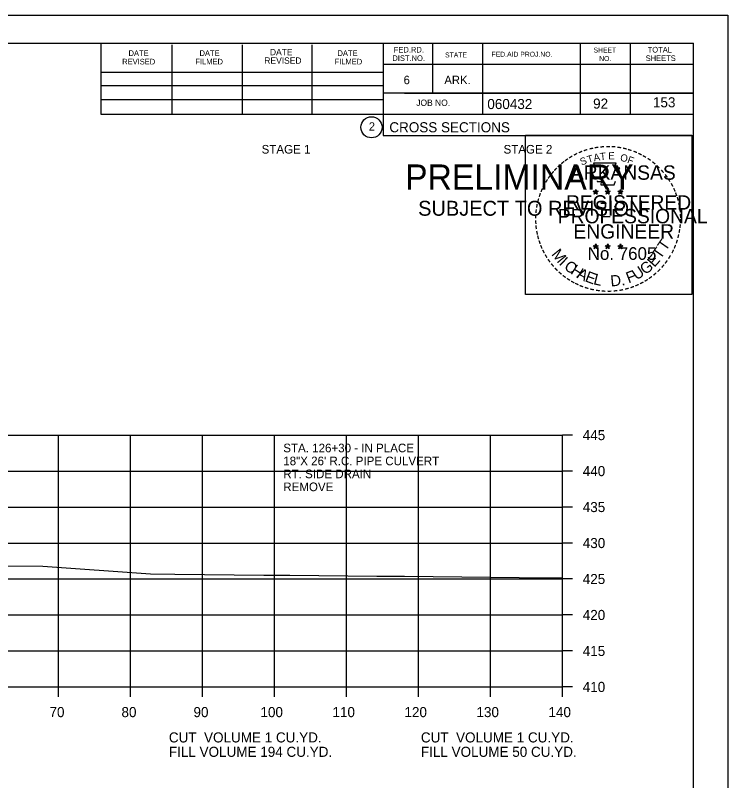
# Model space of a CAD drawing. Extents: x 1538688 to 1540766, y 656250 to 671912.
# Drawn here: x 1538922.2 to 1539021.1, y 660071.6 to 660178 of the extents above; entities that cross this region are included whole.
import ezdxf

# ---------------------------------------------------------------- set-up
doc = ezdxf.new("R2010")
doc.units = 0
for name, color, linetype in [('18', 7, 'Continuous'), ('22', 7, 'Continuous'), ('26', 7, 'Continuous'), ('7', 7, 'Continuous'), ('8', 7, 'Continuous'), ('9', 7, 'Continuous'), ('Borings', 7, 'Continuous'), ('Default', 7, 'Continuous'), ('Horizontal Alignment', 7, 'Continuous'), ('RipRap', 7, 'Continuous')]:
    doc.layers.add(name, color=color, linetype=linetype)

msp = doc.modelspace()

# ---------------------------------------------------------------- linework, layer by layer
at = {"layer": '18'}
msp.add_lwpolyline([(1538920.66, 660101.44), (1538926, 660101.43), (1538940.95, 660100.33), (1538944.34, 660100.32), (1538956.67, 660100.17), (1538960.28, 660100.16), (1538972.4, 660100.02), (1538976.22, 660100.01), (1538988.15, 660099.87), (1538992.16, 660099.86), (1538998.18, 660099.79)], dxfattribs=at)
at = {"layer": '22'}
for p, q in [((1538718.18, 660119.63), (1538998.18, 660119.63)), ((1538928.18, 660084.63), (1538928.18, 660119.63)), ((1538938.18, 660084.63), (1538938.18, 660119.63)), ((1538948.18, 660084.63), (1538948.18, 660119.63)), ((1538958.18, 660084.63), (1538958.18, 660119.63)), ((1538968.18, 660084.63), (1538968.18, 660119.63)), ((1538978.18, 660084.63), (1538978.18, 660119.63)), ((1538988.18, 660084.63), (1538988.18, 660119.63)), ((1538998.18, 660084.63), (1538998.18, 660119.63)), ((1538718.18, 660114.63), (1538998.18, 660114.63)), ((1538718.18, 660109.63), (1538998.18, 660109.63)), ((1538718.18, 660104.63), (1538998.18, 660104.63)), ((1538718.18, 660099.63), (1538998.18, 660099.63)), ((1538718.18, 660094.63), (1538998.18, 660094.63)), ((1538718.18, 660089.63), (1538998.18, 660089.63)), ((1538718.18, 660084.63), (1538998.18, 660084.63))]:
    msp.add_line(p, q, dxfattribs=at)
at = {"layer": '26'}
msp.add_line((1538687.78, 660177.98), (1539021.11, 660177.98), dxfattribs=at)
for points in [[(1538687.77, 660177.98), (1539021.11, 660177.98), (1539021.11, 659964.64), (1538687.77, 659964.64)], [(1538993.03, 660161.32), (1539016.13, 660161.32), (1539016.13, 660139.17), (1538993.03, 660139.17)]]:
    msp.add_lwpolyline(points, close=True, dxfattribs=at)
at = {"layer": '8'}
for p, q in [((1539002.44, 660153.53), (1539002.79, 660153.42)), ((1539002.44, 660153.53), (1539002.69, 660153.49)), ((1539002.44, 660153.53), (1539002.68, 660153.41)), ((1539002.57, 660153.12), (1539002.79, 660153.42)), ((1539002.57, 660153.12), (1539002.7, 660153.37)), ((1539002.57, 660153.12), (1539002.79, 660153.34)), ((1539002.79, 660153.79), (1539002.75, 660153.53)), ((1539002.79, 660153.42), (1539002.79, 660153.79)), ((1539002.79, 660153.79), (1539002.84, 660153.54)), ((1539003.13, 660153.53), (1539002.79, 660153.42)), ((1539003, 660153.12), (1539002.79, 660153.42)), ((1539003, 660153.12), (1539002.79, 660153.34)), ((1539003.13, 660153.53), (1539002.85, 660153.48)), ((1539003, 660153.12), (1539002.86, 660153.42)), ((1539003.13, 660153.53), (1539002.93, 660153.43)), ((1539004.11, 660153.53), (1539004.46, 660153.42)), ((1539004.11, 660153.53), (1539004.36, 660153.49)), ((1539004.11, 660153.53), (1539004.35, 660153.41)), ((1539004.24, 660153.12), (1539004.46, 660153.42)), ((1539004.24, 660153.12), (1539004.37, 660153.37)), ((1539004.24, 660153.12), (1539004.46, 660153.34)), ((1539004.46, 660153.79), (1539004.42, 660153.53)), ((1539004.46, 660153.42), (1539004.46, 660153.79)), ((1539004.46, 660153.79), (1539004.51, 660153.54)), ((1539004.8, 660153.53), (1539004.46, 660153.42)), ((1539004.67, 660153.12), (1539004.46, 660153.42)), ((1539004.67, 660153.12), (1539004.46, 660153.34)), ((1539004.8, 660153.53), (1539004.52, 660153.48)), ((1539004.67, 660153.12), (1539004.53, 660153.42)), ((1539004.8, 660153.53), (1539004.6, 660153.43)), ((1539005.87, 660153.52), (1539006.22, 660153.41)), ((1539005.87, 660153.52), (1539006.13, 660153.48)), ((1539005.87, 660153.52), (1539006.11, 660153.4)), ((1539006.01, 660153.11), (1539006.22, 660153.41)), ((1539006.01, 660153.11), (1539006.13, 660153.36)), ((1539006.01, 660153.11), (1539006.22, 660153.33)), ((1539006.22, 660153.77), (1539006.18, 660153.52)), ((1539006.22, 660153.41), (1539006.22, 660153.77)), ((1539006.22, 660153.77), (1539006.27, 660153.52)), ((1539006.57, 660153.52), (1539006.22, 660153.41)), ((1539006.43, 660153.11), (1539006.22, 660153.41)), ((1539006.43, 660153.11), (1539006.22, 660153.33)), ((1539006.57, 660153.52), (1539006.28, 660153.47)), ((1539006.43, 660153.11), (1539006.3, 660153.4)), ((1539006.57, 660153.52), (1539006.36, 660153.42)), ((1539002.43, 660145.96), (1539002.78, 660145.85)), ((1539002.43, 660145.96), (1539002.69, 660145.91)), ((1539002.43, 660145.96), (1539002.67, 660145.84)), ((1539002.57, 660145.55), (1539002.78, 660145.85)), ((1539002.57, 660145.55), (1539002.69, 660145.8)), ((1539002.57, 660145.55), (1539002.78, 660145.77)), ((1539002.78, 660146.21), (1539002.74, 660145.96)), ((1539002.78, 660145.85), (1539002.78, 660146.21)), ((1539002.78, 660146.21), (1539002.83, 660145.96)), ((1539003.13, 660145.96), (1539002.78, 660145.85)), ((1539003, 660145.55), (1539002.78, 660145.85)), ((1539003, 660145.55), (1539002.78, 660145.77)), ((1539003.13, 660145.96), (1539002.84, 660145.91)), ((1539003, 660145.55), (1539002.86, 660145.84)), ((1539003.13, 660145.96), (1539002.93, 660145.86)), ((1539004.1, 660145.96), (1539004.45, 660145.85)), ((1539004.1, 660145.96), (1539004.36, 660145.91)), ((1539004.1, 660145.96), (1539004.34, 660145.84)), ((1539004.24, 660145.55), (1539004.45, 660145.85)), ((1539004.24, 660145.55), (1539004.36, 660145.8)), ((1539004.24, 660145.55), (1539004.45, 660145.77)), ((1539004.45, 660146.21), (1539004.41, 660145.96)), ((1539004.45, 660145.85), (1539004.45, 660146.21)), ((1539004.45, 660146.21), (1539004.5, 660145.96)), ((1539004.8, 660145.96), (1539004.45, 660145.85)), ((1539004.67, 660145.55), (1539004.45, 660145.85)), ((1539004.67, 660145.55), (1539004.45, 660145.77)), ((1539004.8, 660145.96), (1539004.51, 660145.91)), ((1539004.67, 660145.55), (1539004.53, 660145.84)), ((1539004.8, 660145.96), (1539004.6, 660145.86)), ((1539005.87, 660145.95), (1539006.22, 660145.84)), ((1539005.87, 660145.95), (1539006.12, 660145.9)), ((1539005.87, 660145.95), (1539006.11, 660145.83)), ((1539006, 660145.54), (1539006.22, 660145.84)), ((1539006, 660145.54), (1539006.13, 660145.79)), ((1539006, 660145.54), (1539006.22, 660145.76)), ((1539006.22, 660146.2), (1539006.18, 660145.95)), ((1539006.22, 660145.84), (1539006.22, 660146.2)), ((1539006.22, 660146.2), (1539006.27, 660145.95)), ((1539006.57, 660145.95), (1539006.22, 660145.84)), ((1539006.43, 660145.54), (1539006.22, 660145.84)), ((1539006.43, 660145.54), (1539006.22, 660145.76)), ((1539006.57, 660145.95), (1539006.28, 660145.9)), ((1539006.43, 660145.54), (1539006.3, 660145.83)), ((1539006.57, 660145.95), (1539006.36, 660145.85))]:
    msp.add_line(p, q, dxfattribs=at)
for points in [[(1539002.48, 660157.41), (1539002.75, 660156.58)], [(1539005.99, 660156.49), (1539006.13, 660156.77), (1539005.45, 660156.75), (1539005.6, 660157.41), (1539002.48, 660157.41)], [(1539002.97, 660154.99), (1539002.97, 660154.9), (1539003.53, 660154.88), (1539003.48, 660154.41), (1539005.35, 660154.41), (1539005.55, 660154.94)], [(1539002.79, 660153.79), (1539003, 660153.12), (1539002.44, 660153.53), (1539003.13, 660153.53), (1539002.57, 660153.12), (1539002.79, 660153.79)], [(1539004.46, 660153.79), (1539004.67, 660153.12), (1539004.11, 660153.53), (1539004.8, 660153.53), (1539004.24, 660153.12), (1539004.46, 660153.79)], [(1539006.22, 660153.77), (1539006.43, 660153.11), (1539005.87, 660153.52), (1539006.57, 660153.52), (1539006.01, 660153.11), (1539006.22, 660153.77)], [(1539002.78, 660146.21), (1539003, 660145.55), (1539002.43, 660145.96), (1539003.13, 660145.96), (1539002.57, 660145.55), (1539002.78, 660146.21)], [(1539004.45, 660146.21), (1539004.67, 660145.55), (1539004.1, 660145.96), (1539004.8, 660145.96), (1539004.24, 660145.55), (1539004.45, 660146.21)], [(1539006.22, 660146.2), (1539006.43, 660145.54), (1539005.87, 660145.95), (1539006.57, 660145.95), (1539006, 660145.54), (1539006.22, 660146.2)]]:
    msp.add_lwpolyline(points, dxfattribs=at)
for centre, radius in [((1539002.79, 660153.42), 0.172), ((1539002.79, 660153.42), 0.145), ((1539002.79, 660153.42), 0.116), ((1539002.79, 660153.42), 0.0991), ((1539002.79, 660153.42), 0.0747), ((1539002.79, 660153.42), 0.0495), ((1539002.79, 660153.42), 0.0296), ((1539004.46, 660153.42), 0.172), ((1539004.46, 660153.42), 0.145), ((1539004.46, 660153.42), 0.116), ((1539004.46, 660153.42), 0.0991), ((1539004.46, 660153.42), 0.0747), ((1539004.46, 660153.42), 0.0495), ((1539004.46, 660153.42), 0.0296), ((1539006.22, 660153.41), 0.172), ((1539006.22, 660153.41), 0.145), ((1539006.22, 660153.41), 0.116), ((1539006.22, 660153.41), 0.0991), ((1539006.22, 660153.41), 0.0747), ((1539006.22, 660153.41), 0.0495), ((1539006.22, 660153.41), 0.0296), ((1539002.78, 660145.85), 0.172), ((1539002.78, 660145.85), 0.145), ((1539002.78, 660145.85), 0.116), ((1539002.78, 660145.85), 0.0991), ((1539002.78, 660145.85), 0.0747), ((1539002.78, 660145.85), 0.0495), ((1539002.78, 660145.85), 0.0296), ((1539004.45, 660145.85), 0.172), ((1539004.45, 660145.85), 0.145), ((1539004.45, 660145.85), 0.116), ((1539004.45, 660145.85), 0.0991), ((1539004.45, 660145.85), 0.0747), ((1539004.45, 660145.85), 0.0495), ((1539004.45, 660145.85), 0.0296), ((1539006.22, 660145.84), 0.172), ((1539006.22, 660145.84), 0.145), ((1539006.22, 660145.84), 0.116), ((1539006.22, 660145.84), 0.0991), ((1539006.22, 660145.84), 0.0747), ((1539006.22, 660145.84), 0.0495), ((1539006.22, 660145.84), 0.0296)]:
    msp.add_circle(centre, radius, dxfattribs=at)
at = {"layer": 'Borings'}
for p, q in [((1538998.18, 660084.63), (1538998.18, 660119.63)), ((1538999.58, 660119.63), (1538998.18, 660119.63)), ((1538999.58, 660114.63), (1538998.18, 660114.63)), ((1538999.58, 660109.63), (1538998.18, 660109.63)), ((1538999.58, 660104.63), (1538998.18, 660104.63)), ((1538999.58, 660099.63), (1538998.18, 660099.63)), ((1538999.58, 660094.63), (1538998.18, 660094.63)), ((1538999.58, 660089.63), (1538998.18, 660089.63)), ((1538718.18, 660084.63), (1538998.18, 660084.63)), ((1538928.18, 660083.23), (1538928.18, 660084.63)), ((1538938.18, 660083.23), (1538938.18, 660084.63)), ((1538948.18, 660083.23), (1538948.18, 660084.63)), ((1538958.18, 660083.23), (1538958.18, 660084.63)), ((1538968.18, 660083.23), (1538968.18, 660084.63)), ((1538978.18, 660083.23), (1538978.18, 660084.63)), ((1538988.18, 660083.23), (1538988.18, 660084.63)), ((1538998.18, 660083.23), (1538998.18, 660084.63)), ((1538999.58, 660084.63), (1538998.18, 660084.63))]:
    msp.add_line(p, q, dxfattribs=at)
at = {"layer": 'RipRap'}
for p, q in [((1538700.18, 660174.09), (1539016.36, 660174.09)), ((1538934.1, 660164.21), (1538934.1, 660174.09)), ((1538943.96, 660164.21), (1538943.96, 660173.89)), ((1538953.72, 660164.21), (1538953.72, 660173.89)), ((1538963.4, 660164.21), (1538963.4, 660173.89)), ((1538973.26, 660174.09), (1538973.26, 660161.29)), ((1538980.1, 660174.09), (1538980.1, 660167.15)), ((1538987.04, 660174.09), (1538987.04, 660164.21)), ((1539000.62, 660174.09), (1539000.62, 660164.21)), ((1539007.56, 660174.09), (1539007.56, 660164.21)), ((1539016.36, 659968.63), (1539016.36, 660174.09)), ((1539016.36, 660171.15), (1538973.26, 660171.15)), ((1539016.36, 660171.17), (1539016.36, 660171.17)), ((1538934.1, 660170.07), (1538973.26, 660170.07)), ((1538934.1, 660168.21), (1538973.26, 660168.21)), ((1539016.36, 660167.15), (1538973.26, 660167.15)), ((1538976.22, 660167.15), (1539016.36, 660167.15)), ((1538934.1, 660164.21), (1538934.1, 660166.27)), ((1538934.1, 660166.27), (1538973.26, 660166.27)), ((1539016.36, 660164.21), (1538934.1, 660164.21)), ((1538973.26, 660161.29), (1539016.36, 660161.29))]:
    msp.add_line(p, q, dxfattribs=at)
msp.add_circle((1538971.64, 660162.42), 1.47, dxfattribs=at)

# ---------------------------------------------------------------- texts
at = {"layer": '7'}
for s, p in [('92', (1539002.42, 660165.01)), ('153', (1539010.73, 660165.19))]:
    msp.add_text(s, height=1.4, dxfattribs=at).set_placement(p)
at = {"layer": '8'}
for s, height, rotation, p in [('-', 1.6, 13.6301, (1539001.98, 660158.78)), ('-', 1.6, 10.2193, (1539002.66, 660158.94)), ('-', 1.6, 5.8968, (1539003.38, 660159.05)), ('-', 1.6, 0.1862, (1539004.16, 660159.12)), ('-', 1.6, 357.743, (1539004.88, 660159.11)), ('-', 1.6, 352.1617, (1539005.62, 660159.05)), ('-', 1.6, 347.2049, (1539006.34, 660158.94)), ('-', 1.6, 34.0636, (1538999.36, 660157.58)), ('-', 1.6, 28.7918, (1538999.96, 660157.95)), ('-', 1.6, 24.3072, (1539000.59, 660158.27)), ('-', 1.6, 19.1761, (1539001.23, 660158.54)), ('T', 1, 16.4036, (1539001.75, 660157.42)), ('A', 1, 11.2132, (1539002.57, 660157.67)), ('T', 1, 6.0228, (1539003.42, 660157.84)), ('E', 1, 0.8323, (1539004.53, 660157.95)), ('O', 1, 350.4515, (1539006.13, 660157.74)), ('F', 1, 340.0707, (1539007.09, 660157.51)), ('-', 1.6, 342.3362, (1539006.98, 660158.78)), ('-', 1.6, 337.8551, (1539007.71, 660158.56)), ('-', 1.6, 334.1211, (1539008.34, 660158.29)), ('-', 1.6, 329.6409, (1539008.92, 660158.01)), ('-', 1.6, 38.9507, (1538998.31, 660156.81)), ('-', 1.6, 36.2317, (1538998.79, 660157.19)), ('S', 1, 21.594, (1539000.83, 660157.09)), ('-', 1.6, 325.8627, (1539009.57, 660157.65)), ('-', 1.6, 320.5297, (1539010.18, 660157.22)), ('-', 1.6, 50.6142, (1538997.03, 660155.43)), ('-', 1.6, 48.423, (1538997.43, 660155.91)), ('-', 1.6, 42.9622, (1538997.88, 660156.39)), ('ARKANSAS', 2, 360, (1538999.33, 660155.12)), ('-', 1.6, 315.5786, (1539010.77, 660156.73)), ('-', 1.6, 309.8797, (1539011.34, 660156.18)), ('-', 1.6, 58.0706, (1538996.29, 660154.33)), ('-', 1.6, 54.2325, (1538996.61, 660154.86)), ('-', 1.6, 306.6522, (1539011.87, 660155.58)), ('-', 1.4, 303.6753, (1539012.35, 660155.01)), ('-', 1.6, 62.8713, (1538995.97, 660153.72)), ('-', 1.6, 299.6684, (1539012.67, 660154.41)), ('-', 1.6, 72.3945, (1538995.5, 660152.48)), ('-', 1.6, 67.7743, (1538995.72, 660153.11)), ('DWB', 0.01, 360, (1539002.77, 660153.42)), ('DWB', 0.01, 360, (1539004.44, 660153.42)), ('DWB', 0.01, 360, (1539006.21, 660153.4)), ('-', 1.6, 294.6628, (1539013, 660153.79)), ('-', 1.6, 290.5728, (1539013.25, 660153.22)), ('-', 1.6, 75.461, (1538995.3, 660151.76)), ('REGISTERED', 2, 360, (1538998.65, 660150.97)), ('-', 1.6, 285.1233, (1539013.49, 660152.64)), ('-', 1.6, 85.1863, (1538995.09, 660150.36)), ('-', 1.6, 81.2013, (1538995.17, 660151.05)), ('PROFESSIONAL', 2, 360, (1538997.51, 660149.07)), ('-', 1.6, 280.5493, (1539013.69, 660151.89)), ('-', 1.6, 276.5962, (1539013.85, 660151.13)), ('-', 1.6, 89.0622, (1538995.07, 660149.66)), ('-', 1.6, 274.3301, (1539013.91, 660150.4)), ('-', 1.6, 94.1959, (1538995.1, 660148.93)), ('ENGINEER', 2, 360, (1538999.69, 660146.94)), ('-', 1.6, 263.5172, (1539013.93, 660149.11)), ('-', 1.6, 269.9407, (1539013.94, 660149.77)), ('-', 1.6, 98.9479, (1538995.17, 660148.27)), ('-', 1.6, 101.7149, (1538995.31, 660147.53)), ('-', 1.6, 260.9953, (1539013.85, 660148.45)), ('-', 1.6, 105.4578, (1538995.47, 660146.94)), ('-', 1.6, 109.0874, (1538995.69, 660146.31)), ('T', 1.54, 55.055, (1539012.5, 660145.11)), ('-', 1.6, 252.8681, (1539013.56, 660147.05)), ('-', 1.6, 255.7626, (1539013.74, 660147.77)), ('-', 1.6, 114.0643, (1538995.94, 660145.71)), ('No. 7605', 1.757, 360, (1539001.67, 660143.99)), ('DWB', 0.01, 360, (1539002.77, 660145.84)), ('DWB', 0.01, 360, (1539004.44, 660145.84)), ('DWB', 0.01, 360, (1539006.2, 660145.83)), ('T', 1.54, 55.055, (1539011.77, 660143.99)), ('-', 1.6, 247.8887, (1539013.34, 660146.38)), ('-', 1.6, 115.7289, (1538996.24, 660145.09)), ('-', 1.6, 120.4471, (1538996.6, 660144.51)), ('M', 1.54, 308.9175, (1538996.55, 660144.74)), ('E', 1.54, 48.7313, (1539010.93, 660142.87)), ('-', 1.6, 239.0712, (1539012.68, 660145)), ('-', 1.6, 244.6197, (1539013.08, 660145.75)), ('-', 1.6, 125.8934, (1538997, 660143.95)), ('-', 1.6, 130.7181, (1538997.47, 660143.4)), ('I', 1.54, 316.4636, (1538997.6, 660143.42)), ('C', 1.54, 324.0197, (1538998.27, 660142.8)), ('G', 1.54, 38.2173, (1539009.67, 660141.85)), ('-', 1.6, 233.8452, (1539012.28, 660144.35)), ('-', 1.6, 134.2238, (1538997.98, 660142.85)), ('H', 1.54, 327.5342, (1538999.18, 660142.14)), ('A', 1.54, 332.5513, (1539000.03, 660141.6)), ('F', 1.54, 20.8202, (1539007.34, 660140.72)), ('U', 1.54, 34.4052, (1539008.47, 660141.11)), ('-', 1.6, 225.7653, (1539011.37, 660143.22)), ('-', 1.6, 231.2538, (1539011.85, 660143.78)), ('-', 1.6, 138.9338, (1538998.51, 660142.39)), ('-', 1.6, 144.6463, (1538999.06, 660141.98)), ('-', 1.6, 148.0898, (1538999.63, 660141.61)), ('E', 1.54, 339.2068, (1539001.19, 660141.04)), ('L', 1.54, 346.2929, (1539002.38, 660140.62)), ('D.', 1.54, 5.2602, (1539004.89, 660140.28)), ('-', 1.6, 215.7363, (1539010.3, 660142.24)), ('-', 1.6, 221.0851, (1539010.85, 660142.71)), ('-', 1.6, 151.5704, (1539000.2, 660141.28)), ('-', 1.6, 154.6002, (1539000.73, 660141.04)), ('-', 1.6, 158.5612, (1539001.35, 660140.78)), ('-', 1.6, 200.7184, (1539007.97, 660140.91)), ('-', 1.6, 204.2516, (1539008.59, 660141.18)), ('-', 1.6, 207.3568, (1539009.21, 660141.5)), ('-', 1.6, 212.2491, (1539009.77, 660141.85)), ('-', 1.6, 162.7983, (1539002.04, 660140.57)), ('-', 1.6, 167.5555, (1539002.75, 660140.41)), ('-', 1.6, 173.1155, (1539003.52, 660140.3)), ('-', 1.6, 176.5183, (1539004.27, 660140.24)), ('-', 1.6, 181.5918, (1539005.02, 660140.26)), ('-', 1.6, 185.8167, (1539005.83, 660140.34)), ('-', 1.6, 191.2858, (1539006.56, 660140.47)), ('-', 1.6, 195.4743, (1539007.29, 660140.67))]:
    msp.add_text(s, height=height, rotation=rotation, dxfattribs=at).set_placement(p)
at = {"layer": '9'}
for s, height, p in [('PRELIMINARY', 3.5, (1538976.31, 660153.75)), ('DWB', 0.01, (1538977.06, 660155.6)), ('SUBJECT TO REVISION', 2.0751, (1538978.12, 660150.12))]:
    msp.add_text(s, height=height, rotation=360, dxfattribs=at).set_placement(p)
at = {"layer": 'Default'}
for s, p in [('STAGE 1', (1538956.38, 660158.76)), ('STAGE 2', (1538989.98, 660158.76)), ('STA. 126+30 - IN PLACE', (1538959.39, 660117.24)), ('18"X 26\' R.C. PIPE CULVERT', (1538959.39, 660115.44)), ('RT. SIDE DRAIN', (1538959.39, 660113.64)), ('REMOVE', (1538959.39, 660111.84))]:
    msp.add_text(s, height=1.2, dxfattribs=at).set_placement(p)
at = {"layer": 'Horizontal Alignment'}
for s, p in [('445', (1539000.98, 660118.93)), ('440', (1539000.98, 660113.93)), ('435', (1539000.98, 660108.93)), ('430', (1539000.98, 660103.93)), ('425', (1539000.98, 660098.93)), ('420', (1539000.98, 660093.93)), ('415', (1539000.98, 660088.93)), ('410', (1539000.98, 660083.93)), ('70', (1538926.92, 660080.43)), ('80', (1538936.92, 660080.43)), ('90', (1538946.92, 660080.43)), ('100', (1538956.22, 660080.43)), ('110', (1538966.22, 660080.43)), ('120', (1538976.22, 660080.43)), ('130', (1538986.22, 660080.43)), ('140', (1538996.22, 660080.43)), ('CUT  VOLUME 1 CU.YD.', (1538943.5, 660076.91)), ('CUT  VOLUME 1 CU.YD.', (1538978.5, 660076.91)), ('FILL VOLUME 194 CU.YD.', (1538943.5, 660074.91)), ('FILL VOLUME 50 CU.YD.', (1538978.5, 660074.91))]:
    msp.add_text(s, height=1.4, dxfattribs=at).set_placement(p)
at = {"layer": 'RipRap'}
for s, height, p in [('DATE', 0.879, (1538957.54, 660172.43)), ('FED.RD.', 0.782, (1538974.74, 660172.81)), ('SHEET', 0.684, (1539002.48, 660172.81)), ('TOTAL', 0.782, (1539010, 660172.81)), ('DATE', 0.782, (1538937.9, 660172.33)), ('DATE', 0.782, (1538947.76, 660172.33)), ('DATE', 0.782, (1538966.92, 660172.33)), ('DIST.NO.', 0.782, (1538974.54, 660171.63)), ('STATE', 0.684, (1538981.86, 660172.13)), ('FED.AID PROJ.NO.', 0.684, (1538988.32, 660172.23)), ('NO.', 0.684, (1539003.26, 660171.63)), ('SHEETS', 0.782, (1539009.72, 660171.63)), ('REVISED', 0.782, (1538937.02, 660171.15)), ('FILMED', 0.782, (1538947.18, 660171.15)), ('REVISED', 0.879, (1538956.76, 660171.25)), ('FILMED', 0.782, (1538966.52, 660171.15)), ('6', 1.17, (1538976.1, 660168.41)), ('ARK.', 1.172, (1538981.76, 660168.41)), ('JOB NO.', 0.879, (1538977.86, 660165.39)), ('060432', 1.4, (1538987.73, 660164.95)), ('2', 1.17, (1538971.26, 660161.94)), ('CROSS SECTIONS', 1.4, (1538974.12, 660161.72))]:
    msp.add_text(s, height=height, rotation=360, dxfattribs=at).set_placement(p)

doc.saveas('drawing.dxf')
